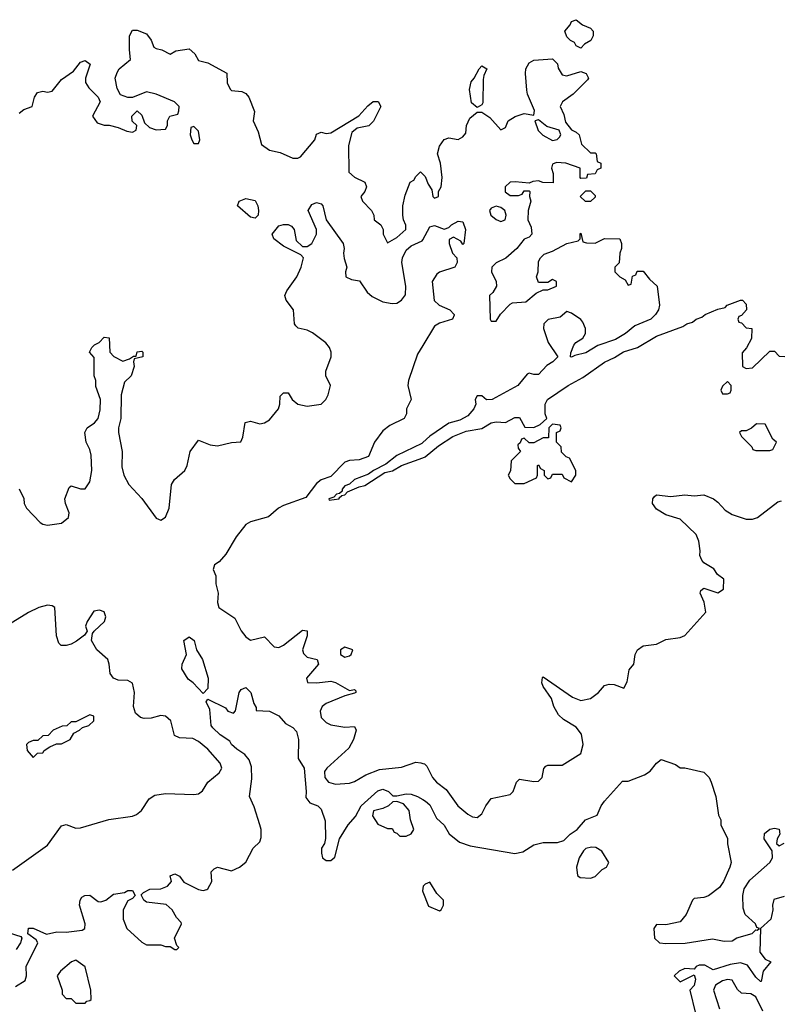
# Model space of a CAD drawing. Header units: inches. Extents: x 2380249 to 2585472, y 382747 to 546448.
# Tile 338 of 626: x 2548292 to 2551514, y 414910 to 419078. Entities that reach past the tile are written whole.
import ezdxf

# ---------------------------------------------------------------- set-up
doc = ezdxf.new("R2010")
doc.units = ezdxf.units.IN
doc.header["$MEASUREMENT"] = 0
doc.layers.add('C5441', color=7, linetype='Continuous')
doc.layers.add('C5451', color=7, linetype='Continuous')

msp = doc.modelspace()

# ---------------------------------------------------------------- linework, layer by layer
at = {"layer": 'C5441', "color": 4}
for points, elevation in [([(2548290, 418682), (2548310, 418698), (2548346, 418710), (2548355.3, 418750), (2548368, 418770), (2548390, 418774.8), (2548410, 418771), (2548430, 418776), (2548470, 418824.7), (2548520.2, 418859.8), (2548550, 418898), (2548570, 418904.7), (2548591, 418890), (2548571.3, 418830), (2548571.6, 418811.6), (2548584.7, 418790), (2548624.7, 418750), (2548634, 418730), (2548601, 418670), (2548620.7, 418640.7), (2548650, 418630.8), (2548670.9, 418630.9), (2548710, 418622), (2548746, 418606), (2548770, 418602), (2548786, 418610), (2548788, 418630), (2548768.7, 418648.7), (2548768, 418670), (2548790, 418692), (2548810, 418674), (2548821, 418641), (2548842, 418622), (2548870, 418612), (2548910, 418614), (2548918, 418630), (2548918, 418650), (2548928, 418670), (2548962, 418678), (2548967.3, 418692.7), (2548968, 418710), (2548948, 418730), (2548870, 418762.7), (2548830, 418773.2), (2548770, 418748.7), (2548750, 418748), (2548720.2, 418760.2), (2548706, 418786), (2548697.2, 418830), (2548705.6, 418854.4), (2548714, 418870), (2548762, 418910), (2548757.2, 418950), (2548758, 419010), (2548770, 419034), (2548790, 419034), (2548830, 419018.8), (2548850, 418991.3), (2548861.4, 418961.4), (2548870, 418956), (2548894, 418950), (2548930, 418932), (2548953.2, 418946.8), (2549010, 418954.8), (2549033.7, 418933.7), (2549050, 418904.7), (2549090, 418896), (2549170, 418852), (2549171, 418810), (2549184.1, 418784.1), (2549190, 418778.8), (2549233.7, 418773.7), (2549250, 418766), (2549262.8, 418750), (2549286.8, 418690), (2549282, 418650), (2549303.1, 418603.1), (2549317.3, 418550), (2549350, 418526), (2549395.2, 418515.2), (2549450, 418491.3), (2549470, 418491.3), (2549482, 418498), (2549542, 418570), (2549550, 418594), (2549570, 418602), (2549590, 418596), (2549610, 418598.8), (2549729.3, 418670.7), (2549766.8, 418713.2), (2549790, 418731.3), (2549811.6, 418731.6), (2549822, 418710), (2549791.2, 418648.9), (2549770.8, 418629.2), (2549721.4, 418618.6), (2549699.8, 418600.2), (2549684.9, 418544.9), (2549687.1, 418432.9), (2549710, 418411), (2549754, 418390), (2549762, 418370), (2549754, 418350), (2549738, 418330), (2549744.7, 418310), (2549782, 418270), (2549792, 418250), (2549794, 418230), (2549822, 418210), (2549832, 418190), (2549832, 418170), (2549850, 418134), (2549890, 418156), (2549928.7, 418190), (2549928.4, 418208.4), (2549918, 418230), (2549915.3, 418250), (2549915.3, 418290), (2549924.7, 418335.3), (2549946, 418390), (2549962, 418398), (2549970, 418414), (2549990, 418434), (2550000, 418424)], 28), ([(2548290, 417091.3), (2548310.7, 417050.7), (2548311.3, 417030), (2548322, 417010), (2548378.8, 416950), (2548390, 416942), (2548410, 416938.4), (2548470, 416947.2), (2548499.5, 416970), (2548502, 416990), (2548486.6, 417030), (2548483.7, 417050), (2548502.7, 417097.3), (2548510, 417104.7), (2548550, 417091.3), (2548570, 417091.3), (2548590, 417122), (2548598, 417170), (2548594.8, 417234.8), (2548590, 417258), (2548574, 417290), (2548568, 417330), (2548578, 417350), (2548610, 417371), (2548625.2, 417390), (2548634, 417426), (2548635.1, 417470), (2548614.6, 417525.4), (2548615.3, 417550), (2548608, 417570), (2548607.3, 417647.3), (2548588.7, 417670), (2548598, 417690), (2548610, 417702), (2548628.7, 417711.3), (2548650, 417734), (2548671.6, 417731.6), (2548674, 417670), (2548691.6, 417651.6), (2548730, 417632), (2548758, 417642), (2548774, 417654), (2548786, 417654), (2548790, 417672), (2548810, 417674), (2548814, 417670), (2548814, 417650), (2548778, 417642), (2548774, 417630), (2548778, 417610), (2548764.7, 417570), (2548736.9, 417543.1), (2548722.8, 417490), (2548720.5, 417390), (2548710.4, 417350), (2548710.4, 417330), (2548726.4, 417250), (2548725.7, 417185.7), (2548733.4, 417150), (2548754.8, 417110), (2548810, 417050.8), (2548870, 416967.3), (2548890, 416958.8), (2548910, 416971.3), (2548926, 417010), (2548936.2, 417110), (2548948.3, 417131.7), (2548992.3, 417170), (2549002, 417190), (2549014, 417250), (2549050, 417298), (2549098.8, 417278.8), (2549130, 417273.4), (2549190, 417288.2), (2549229.3, 417290.7), (2549238, 417310), (2549247.8, 417372.2), (2549270, 417378), (2549310, 417367.3), (2549330, 417370.7), (2549350, 417384), (2549389.4, 417430), (2549395.1, 417450), (2549395.3, 417484.7), (2549410, 417498), (2549430, 417498), (2549446, 417470), (2549470.4, 417450.4), (2549510, 417441.6), (2549570, 417450.6), (2549589.4, 417470), (2549599.6, 417490), (2549609.3, 417530), (2549589, 417570), (2549589, 417590), (2549612.3, 417650), (2549612.3, 417670), (2549605.2, 417690), (2549589.2, 417710), (2549532.9, 417752.9), (2549510, 417763.7), (2549472.7, 417772.7), (2549462, 417782), (2549457.2, 417790), (2549451.8, 417850), (2549421.2, 417890), (2549416, 417910), (2549423.7, 417930), (2549466.6, 417990), (2549485.2, 418030), (2549495.3, 418070), (2549483.1, 418083.1), (2549410, 418119), (2549369, 418150), (2549362, 418170), (2549390, 418204.7), (2549410, 418211), (2549430, 418211), (2549443.5, 418203.5), (2549454.8, 418190), (2549463.5, 418143.5), (2549490, 418118), (2549510, 418118), (2549530, 418131), (2549549.2, 418170), (2549549.2, 418190), (2549514, 418270), (2549530, 418296), (2549550, 418304.7), (2549570, 418298), (2549576, 418290), (2549590.8, 418230), (2549662.8, 418130), (2549667.3, 418110), (2549664, 418090), (2549666.8, 418066.8), (2549678, 418030), (2549672, 418010), (2549674, 417990), (2549698, 417978), (2549732.4, 417972.4), (2549764.6, 417924.6), (2549785.5, 417905.5), (2549830, 417883.8), (2549870, 417875.8), (2549890, 417878.4), (2549909.3, 417890), (2549926.2, 417913.8), (2549927.8, 417950), (2549911.4, 418050), (2549913.6, 418070), (2549930, 418102), (2549950, 418120.4), (2549997.6, 418142.4), (2550000, 418146.7)], 24), ([(2550000, 417698.9), (2549977.7, 417662.3), (2549939.3, 417550), (2549937.1, 417530), (2549951, 417470), (2549931, 417430), (2549930.7, 417409.3), (2549921, 417390), (2549859.9, 417360.1), (2549830, 417338), (2549794.9, 417290), (2549770, 417229.4), (2549730, 417214), (2549690, 417211.6), (2549670, 417204.5), (2549610, 417144.5), (2549570, 417129.6), (2549550, 417115.1), (2549504.2, 417055.8), (2549410, 417021.5), (2549388.6, 417010), (2549346.6, 416973.4), (2549270, 416952.8), (2549250, 416940.5), (2549210, 416889.3), (2549165.3, 416814.7), (2549137.1, 416782.9), (2549118, 416770), (2549112, 416750), (2549123.6, 416723.6), (2549122.8, 416690), (2549133.4, 416650), (2549130.4, 416610), (2549136.3, 416590), (2549203.7, 416543.7), (2549230, 416491), (2549250, 416466), (2549270, 416451), (2549330, 416466), (2549370, 416422.8), (2549390, 416420.7), (2549410, 416430.7), (2549490, 416494), (2549510, 416491), (2549510.6, 416470), (2549490.5, 416410), (2549494.9, 416394.9), (2549510, 416379.1), (2549552, 416370), (2549558.8, 416350), (2549507.3, 416290), (2549511.3, 416271.3), (2549550.5, 416270.5), (2549610, 416277), (2549630, 416272.2), (2549690, 416238.8), (2549710, 416242), (2549716.9, 416236.9), (2549716, 416230), (2549710, 416227), (2549670, 416216), (2549590, 416182.6), (2549574, 416170), (2549564.9, 416150), (2549570, 416124), (2549590, 416103), (2549610, 416093), (2549670, 416082.4), (2549710, 416086), (2549718, 416070), (2549706.4, 416030), (2549686.3, 415993.7), (2549593, 415910), (2549584.2, 415895.8), (2549584.6, 415870), (2549600.5, 415850), (2549630, 415840.9), (2549690, 415846), (2549710, 415852.2), (2549759.2, 415880.8), (2549816.5, 415903.5), (2549910, 415912.9), (2549970, 415934.9), (2549991.8, 415931.8), (2550000, 415929.2)], 24), ([(2550000, 417287.5), (2549996.1, 417283.9), (2549890, 417232.7), (2549843.4, 417196.6), (2549791, 417170), (2549770, 417154), (2549710, 417131.6), (2549690, 417112.3), (2549670, 417104), (2549658.8, 417090), (2549658, 417082), (2549647.3, 417072.7), (2549634, 417070), (2549623.6, 417056.4), (2549602, 417050), (2549603.6, 417043.6), (2549646, 417050), (2549646, 417054), (2549656.4, 417063.6), (2549670, 417066), (2549680.7, 417079.3), (2549730, 417100.7), (2549754.2, 417105.8), (2549839.5, 417160.5), (2549871.5, 417168.5), (2549909.4, 417190.6), (2550000, 417223.2)], 28), ([(2548262, 415478), (2548410, 415584), (2548470, 415664.7), (2548490, 415671.3), (2548530, 415656), (2548550, 415657.3), (2548670, 415692.2), (2548770, 415706), (2548787.2, 415712.8), (2548809, 415730), (2548840.7, 415779.3), (2548865.6, 415794.4), (2548910, 415801.6), (2549030, 415797.3), (2549050, 415801), (2549066.3, 415813.7), (2549089, 415850), (2549137.2, 415890), (2549149.2, 415910), (2549142, 415930), (2549089.5, 415990), (2549050, 416022.4), (2549025.2, 416034.8), (2548970, 416038), (2548947.8, 416047.8), (2548932.7, 416110), (2548910, 416129.3), (2548890, 416131.6), (2548850, 416121.6), (2548819.5, 416119.5), (2548803.6, 416123.6), (2548782.7, 416142.7), (2548774, 416170), (2548778.4, 416230), (2548770, 416268.7), (2548750, 416280.9), (2548710, 416282), (2548689.2, 416290), (2548675.1, 416310), (2548672, 416350), (2548665.2, 416370), (2548619, 416410), (2548597.2, 416450), (2548601.2, 416478.8), (2548608, 416490), (2548651.2, 416530), (2548656.9, 416550), (2548650, 416571.5), (2548630, 416578.9), (2548606.6, 416573.4), (2548578.8, 416530), (2548571.3, 416510), (2548578, 416490), (2548567.1, 416472.9), (2548533.2, 416446.8), (2548510, 416434), (2548488.8, 416428.9), (2548468.8, 416428.9), (2548458, 416438), (2548449, 416470), (2548442, 416590), (2548430, 416597.2), (2548410, 416599), (2548374, 416590), (2548330, 416568.7), (2548244.5, 416515.5)], 24), ([(2548274.8, 414985.2), (2548315.1, 415010), (2548322, 415030), (2548320.5, 415070), (2548368.7, 415170), (2548362, 415182), (2548327.3, 415207.3), (2548330, 415231.3), (2548350, 415231.3), (2548406, 415206), (2548450, 415216.3), (2548490, 415215.5), (2548557, 415223), (2548568.7, 415230), (2548569.2, 415250), (2548546, 415330), (2548548.8, 415351.1), (2548556.4, 415363.6), (2548569.1, 415370.9), (2548590, 415371.3), (2548625.5, 415345.5), (2548636, 415344), (2548658, 415350), (2548690, 415376), (2548736.4, 415383.6), (2548750, 415392), (2548770, 415392), (2548782, 415370), (2548770, 415358), (2548750, 415348), (2548731, 415310), (2548731, 415270), (2548746, 415230), (2548810, 415172), (2548830, 415162), (2548890, 415162), (2548910, 415154), (2548930, 415154), (2548950, 415142), (2548958, 415142), (2548966, 415150), (2548958, 415158), (2548948, 415190), (2548978, 415250), (2548976.4, 415256.4), (2548956.4, 415276.4), (2548938, 415310), (2548912.5, 415332.5), (2548830, 415342), (2548818, 415350), (2548807.3, 415372.7), (2548816.4, 415383.6), (2548843.2, 415396.8), (2548890, 415398.8), (2548918, 415410), (2548935.3, 415430), (2548930, 415454), (2548950, 415462), (2548970, 415452), (2548987.3, 415427.3), (2549050, 415396), (2549070, 415391), (2549084.7, 415395.3), (2549090, 415398), (2549106, 415430), (2549104, 415470), (2549116.5, 415483.5), (2549130, 415490.7), (2549190, 415474), (2549224, 415490), (2549250, 415511), (2549282, 415570), (2549310, 415598), (2549315.5, 415615.5), (2549315.1, 415650), (2549309.6, 415670), (2549286.3, 415746.3), (2549266, 415790), (2549276, 415864), (2549274.5, 415914.5), (2549264.2, 415944.2), (2549246.5, 415966.5), (2549212.7, 415990), (2549189.6, 416010), (2549183.3, 416023.3), (2549142, 416050), (2549110, 416079.5), (2549104, 416090), (2549098, 416158), (2549082, 416190), (2549090, 416202), (2549164.7, 416164.7), (2549174, 416150), (2549198, 416142), (2549207.3, 416152.7), (2549222, 416230), (2549230, 416242), (2549250, 416251.3), (2549271.3, 416230), (2549283.6, 416183.6), (2549294, 416166), (2549294, 416154), (2549350, 416151), (2549390, 416130.8), (2549418.8, 416098.8), (2549450, 416081), (2549464.5, 416064.5), (2549473, 416030), (2549472.7, 415950), (2549497, 415910), (2549506.4, 415810), (2549504.7, 415784.7), (2549522, 415762), (2549556, 415750), (2549570, 415736), (2549586, 415686), (2549588.1, 415611.9), (2549584, 415590), (2549570.8, 415570), (2549570.7, 415550), (2549574.8, 415530), (2549590, 415519.1), (2549610, 415518), (2549627.6, 415532.4), (2549646.6, 415610), (2549683.6, 415670), (2549715.2, 415704.8), (2549739.5, 415750), (2549810, 415813.4), (2549830, 415821), (2549854, 415810), (2549872.7, 415792.7), (2549890, 415792), (2549930, 415801), (2549950, 415798.8), (2549978, 415790), (2550000, 415776.6)], 16), ([(2550000, 415400), (2549998, 415390), (2550000, 415385.1)], 16), ([(2548221.3, 415221.3), (2548296.9, 415196.9), (2548302, 415190), (2548296, 415170), (2548277.7, 415142.3)], 16)]:
    msp.add_lwpolyline(points, dxfattribs=dict(at, elevation=elevation))
for points, elevation in [([(2549030, 418626), (2549018, 418622), (2549014, 418590), (2549022, 418570), (2549030, 418554), (2549050, 418554), (2549055.3, 418570), (2549050, 418606)], 28), ([(2549290, 418238), (2549270, 418242), (2549215.3, 418290), (2549222, 418310), (2549250, 418321), (2549290, 418312), (2549301, 418290), (2549304.7, 418270), (2549302, 418250)], 24), ([(2549070, 416226), (2549028, 416270), (2549005.6, 416285.6), (2548979, 416330), (2548981.2, 416350), (2548999, 416390), (2548988, 416450), (2549010, 416464.7), (2549031.3, 416450), (2549041, 416410), (2549067.3, 416370), (2549090.8, 416290), (2549090, 416246)], 16), ([(2549670, 416422), (2549650.8, 416410), (2549650.8, 416390), (2549670, 416379.3), (2549690, 416384.9), (2549697.2, 416390), (2549704, 416410)], 28), ([(2548590, 416135.3), (2548530, 416106), (2548510, 416106), (2548492, 416088), (2548472.7, 416087.3), (2548434, 416070), (2548412.7, 416047.3), (2548390, 416046), (2548370, 416026), (2548350, 416026), (2548330, 416018), (2548322, 416010), (2548323.6, 415983.6), (2548350, 415954), (2548367.3, 415972.7), (2548390, 415974), (2548396.4, 415983.6), (2548420.4, 415999.6), (2548448, 416012), (2548470, 416012), (2548506, 416030), (2548522, 416058), (2548546, 416070), (2548558, 416082), (2548586, 416090), (2548606, 416110), (2548606, 416130)], 28), ([(2549890, 415768), (2549872.7, 415767.3), (2549854, 415750), (2549830, 415738), (2549791.6, 415728.4), (2549787.3, 415707.3), (2549810, 415672), (2549850, 415654), (2549870, 415654), (2549878, 415638), (2549890, 415634), (2549902, 415622), (2549930, 415622), (2549950, 415632), (2549962, 415650), (2549948, 415690), (2549942, 415730), (2549918, 415758)], 16), ([(2548530, 415096), (2548512, 415090), (2548464.7, 415050), (2548451.3, 415030), (2548472, 414970), (2548472.7, 414952.7), (2548490, 414934), (2548510, 414934), (2548530, 414914), (2548570, 414914), (2548576.4, 414923.6), (2548590, 414926), (2548595.3, 414930), (2548594, 414970), (2548570, 415068)], 16)]:
    msp.add_lwpolyline(points, close=True, dxfattribs=dict(at, elevation=elevation))
at = {"layer": 'C5451', "color": 4}
for points, elevation in [([(2550670, 418958), (2550650, 418968), (2550642, 418982), (2550626, 418990), (2550610, 419006), (2550602, 419030), (2550624, 419056), (2550629.5, 419070.5), (2550650, 419078), (2550676.8, 419056.8), (2550710, 419042), (2550722, 419030), (2550722, 419010), (2550712, 418990), (2550685.4, 418974.6)], 28), ([(2550230, 418706), (2550206.6, 418726.6), (2550198, 418782), (2550205.2, 418814.8), (2550218, 418830), (2550238, 418870), (2550250, 418882), (2550271, 418870), (2550258, 418842), (2550255.3, 418824.7), (2550254, 418726), (2550250, 418718)], 28), ([(2550490, 418654), (2550474, 418650), (2550488.4, 418608.4), (2550508.6, 418588.5), (2550550, 418566.4), (2550569.4, 418570.6), (2550579.5, 418580.5), (2550585.2, 418590), (2550578, 418610), (2550525.8, 418625.8)], 28), ([(2550710, 418308), (2550688.4, 418308.4), (2550666, 418330), (2550690, 418354), (2550710, 418354), (2550730, 418334), (2550730, 418326)], 28), ([(2550310, 418288), (2550290, 418280.7), (2550283.1, 418270), (2550288.8, 418250), (2550310, 418232.4), (2550330, 418223.8), (2550349.3, 418230.7), (2550353.2, 418250), (2550347, 418270), (2550330, 418282.4)], 28), ([(2551290, 417546), (2551270, 417526), (2551262, 417510), (2551270, 417494), (2551290, 417494), (2551302, 417498), (2551306, 417510), (2551306, 417530)], 28), ([(2550550, 417366), (2550534, 417350), (2550532, 417308), (2550510, 417308), (2550470, 417286), (2550450, 417286), (2550430, 417306), (2550418, 417302), (2550412.7, 417287.3), (2550402, 417278), (2550403.6, 417263.6), (2550414, 417250), (2550374, 417210), (2550372, 417168), (2550362, 417150), (2550370, 417134), (2550390, 417114), (2550430, 417114), (2550482, 417138), (2550486, 417150), (2550486, 417190), (2550490, 417194), (2550498, 417178), (2550514, 417170), (2550514, 417150), (2550530, 417134), (2550542, 417138), (2550550, 417154), (2550590, 417154), (2550598, 417138), (2550630, 417122), (2550648, 417150), (2550648, 417170), (2550622, 417222), (2550607.3, 417227.3), (2550587.3, 417247.3), (2550586, 417270), (2550566, 417290), (2550566, 417330), (2550582, 417338), (2550586, 417350), (2550582, 417362)], 28), ([(2551412.7, 417367.3), (2551391.6, 417348.4), (2551370, 417338), (2551350, 417338), (2551342, 417330), (2551350, 417314), (2551394, 417270), (2551398, 417258), (2551410, 417254), (2551470, 417254), (2551482, 417258), (2551498, 417290), (2551482, 417302), (2551450, 417366)], 28), ([(2550715.1, 415575.1), (2550690.5, 415569.5), (2550680.4, 415559.6), (2550662, 415530), (2550650.7, 415490), (2550655.3, 415455.3), (2550666, 415446), (2550710, 415444), (2550730, 415450.8), (2550760.1, 415479.9), (2550778, 415490), (2550788, 415510), (2550758, 415558), (2550732.9, 415572.9)], 16)]:
    msp.add_lwpolyline(points, close=True, dxfattribs=dict(at, elevation=elevation))
for points, elevation in [([(2550000, 418424), (2550010, 418414), (2550022, 418382), (2550038, 418358), (2550042, 418330), (2550050, 418322), (2550066, 418330), (2550066, 418350), (2550078, 418370), (2550082, 418410), (2550075.3, 418470), (2550062, 418510), (2550070, 418542), (2550090, 418571.3), (2550110, 418578), (2550150, 418571.3), (2550170, 418582), (2550182, 418598), (2550185.2, 418630), (2550198.6, 418661.4), (2550230, 418686), (2550250, 418686), (2550284, 418664), (2550330, 418612), (2550350, 418622), (2550362, 418650), (2550391.8, 418668.2), (2550430, 418681), (2550470, 418674), (2550473.6, 418693.6), (2550443.2, 418763.2), (2550440.2, 418780.2), (2550434.5, 418850), (2550437, 418870), (2550450, 418894.8), (2550470, 418906.8), (2550550, 418912), (2550570, 418891), (2550572.8, 418872.8), (2550590, 418844.7), (2550610, 418841), (2550670, 418858), (2550692, 418850), (2550702, 418830), (2550696.9, 418823.1), (2550637.3, 418762.7), (2550591.3, 418730), (2550582, 418710), (2550596.8, 418676.8), (2550604.5, 418644.5), (2550630, 418612), (2550650, 418602), (2550662, 418590), (2550671.6, 418551.6), (2550710, 418514), (2550730, 418514), (2550734, 418510), (2550738, 418478), (2550754, 418470), (2550754, 418450), (2550738, 418442), (2550730, 418426), (2550698, 418422), (2550692.7, 418407.3), (2550670, 418406), (2550666, 418410), (2550666, 418450), (2550606, 418470), (2550566.4, 418473.6), (2550550, 418466), (2550544.7, 418450), (2550552.7, 418427.3), (2550552, 418388), (2550509, 418389), (2550490, 418395.3), (2550466.4, 418393.6), (2550450, 418386), (2550391.7, 418391.7), (2550370, 418389.6), (2550349.2, 418370.8), (2550349.1, 418349.1), (2550370, 418334.4), (2550405.6, 418334.4), (2550420.4, 418339.6), (2550430, 418354), (2550450, 418354), (2550454, 418350), (2550452, 418330), (2550458, 418310), (2550446, 418270), (2550444.7, 418230), (2550459.6, 418199.6), (2550462, 418170), (2550450, 418158), (2550430, 418148.7), (2550398, 418110), (2550351.2, 418068.9), (2550310, 418048), (2550292, 418030), (2550291.3, 418010), (2550311.3, 417970), (2550312, 417950), (2550296.9, 417923.1), (2550282, 417910), (2550284.7, 417810), (2550290, 417802), (2550310, 417802), (2550328.8, 417831.1), (2550370, 417874), (2550380.4, 417879.6), (2550436.4, 417883.6), (2550480.4, 417919.6), (2550510, 417934), (2550530, 417934), (2550566, 417950), (2550566, 417970), (2550550, 417978), (2550530, 417966), (2550490, 417966), (2550482, 417990), (2550488.8, 418011.1), (2550490, 418054), (2550498, 418070), (2550514.6, 418085.4), (2550550, 418098), (2550610, 418131), (2550658, 418142), (2550666, 418150), (2550666, 418170), (2550670, 418174), (2550678, 418138), (2550692.7, 418132.7), (2550730, 418132), (2550770, 418151.3), (2550834, 418150), (2550842, 418130), (2550842, 418110), (2550834, 418090), (2550831.6, 418048.4), (2550814, 418030), (2550814, 418010), (2550834, 417990), (2550856.9, 417976.9), (2550870, 417954), (2550882, 417958), (2550888.4, 417991.6), (2550902, 417998), (2550907.3, 418012.7), (2550932.7, 418012.7), (2550959.6, 417979.6), (2550992, 417950), (2551002, 417870), (2550998, 417850), (2550986, 417830), (2550966, 417810), (2550898.5, 417781.5), (2550858.8, 417750), (2550815.8, 417724.2), (2550741.3, 417698.7), (2550690, 417667), (2550643.6, 417656.4), (2550630, 417648.7), (2550626, 417650), (2550627.3, 417667.3), (2550640.2, 417699.8), (2550648.8, 417711.1), (2550678, 417730), (2550688.7, 417750), (2550689, 417770), (2550678, 417798), (2550670, 417808.7), (2550630, 417835.3), (2550610, 417842), (2550582, 417818), (2550531.2, 417808.9), (2550512, 417790), (2550511.3, 417770), (2550531.2, 417711.1), (2550572, 417650), (2550551.3, 417630), (2550525.8, 417614.2), (2550490, 417575.3), (2550470, 417575.3), (2550450, 417582), (2550442, 417578), (2550402, 417530), (2550294, 417470), (2550270, 417468), (2550250, 417486), (2550230, 417486), (2550222, 417470), (2550224.7, 417450), (2550216, 417430), (2550190, 417401.2), (2550157.1, 417382.9), (2550110, 417369.2), (2550030, 417315.1), (2550000, 417287.5)], 28), ([(2550000, 418146.7), (2550030, 418201), (2550050, 418206.8), (2550090, 418191.3), (2550110, 418198), (2550122, 418210), (2550150, 418224.7), (2550170, 418222), (2550181, 418190), (2550174, 418130), (2550170, 418126), (2550160.4, 418140.4), (2550130, 418158), (2550112, 418148), (2550111.3, 418130), (2550126, 418090), (2550144.7, 418070), (2550146, 418050), (2550136, 418030), (2550070.3, 418009.7), (2550058.7, 418001.3), (2550039.1, 417970), (2550048.8, 417888.8), (2550068.8, 417868.8), (2550114.8, 417850), (2550133.4, 417830), (2550133, 417827), (2550126, 417810), (2550070, 417793.6), (2550050, 417780.9), (2550000, 417698.9)], 24), ([(2550000, 417223.2), (2550010, 417226.8), (2550066.2, 417273.8), (2550126.5, 417313.5), (2550184.2, 417335.8), (2550250, 417347.3), (2550290, 417370.8), (2550310, 417376), (2550350, 417372), (2550390, 417394), (2550410, 417394), (2550432.7, 417352.7), (2550470, 417352), (2550496.4, 417363.6), (2550526, 417390), (2550518, 417410), (2550518, 417450), (2550528, 417470), (2550615.3, 417530), (2550677.2, 417562.8), (2550770, 417628.4), (2550812.1, 417647.9), (2550850, 417672.2), (2550910, 417690.4), (2550990, 417737.6), (2551100.9, 417779.1), (2551118, 417790), (2551142.7, 417797.3), (2551158, 417810), (2551182, 417818), (2551195.3, 417830), (2551250, 417853), (2551280.4, 417859.6), (2551288.7, 417870), (2551346, 417890), (2551354, 417890), (2551370, 417874), (2551371.3, 417850), (2551350, 417826), (2551338, 417822), (2551334, 417810), (2551338, 417798), (2551350, 417794), (2551370, 417774), (2551394, 417770), (2551391.6, 417728.4), (2551371.6, 417688.4), (2551352.7, 417667.3), (2551354, 417610), (2551370, 417602), (2551396.4, 417603.6), (2551470, 417674), (2551490, 417674), (2551510, 417654), (2551532.7, 417652.7)], 28), ([(2550000, 415929.2), (2550007, 415927), (2550017.7, 415917.7), (2550040.4, 415870), (2550058, 415850), (2550098.9, 415818.9), (2550148.6, 415750), (2550190, 415714.9), (2550210, 415703), (2550230, 415700.7), (2550250, 415716), (2550266.6, 415750), (2550290, 415780.7), (2550370, 415797.3), (2550382.7, 415810), (2550397.2, 415850), (2550410, 415862.8), (2550470, 415853), (2550490, 415854), (2550506, 415870), (2550512.3, 415907.7), (2550521.6, 415918.4), (2550530, 415922), (2550590, 415922), (2550670, 415971.3), (2550679.7, 416010), (2550672.7, 416052.7), (2550650, 416082.4), (2550595.3, 416115.3), (2550574.7, 416134.7), (2550555.6, 416170), (2550544.4, 416204.4), (2550510, 416255.3), (2550504.5, 416270), (2550506.6, 416293.4), (2550510, 416296), (2550633.4, 416210), (2550670, 416195.3), (2550710, 416204.2), (2550744.5, 416230), (2550770, 416259.1), (2550790, 416265.5), (2550810, 416263), (2550852, 416248), (2550865.6, 416274.4), (2550874, 416326), (2550894, 416350), (2550899, 416390), (2550909.3, 416410.7), (2550932.9, 416427.1), (2550990, 416434.8), (2551030, 416453.4), (2551090, 416462.8), (2551110, 416471), (2551199.3, 416570), (2551192.3, 416612.3), (2551175.3, 416650), (2551178, 416662), (2551190, 416671.3), (2551250, 416651.3), (2551272.9, 416667.1), (2551275.3, 416710), (2551248.8, 416728.9), (2551232.9, 416752.9), (2551190, 416779), (2551181.2, 416790), (2551173.2, 416810), (2551175.1, 416830), (2551169.4, 416870), (2551158.4, 416898.4), (2551090, 416963.7), (2551030, 416982), (2550990, 417005.2), (2550973.2, 417030), (2550974, 417050), (2550980.9, 417059.1), (2550990, 417066), (2551050, 417059.1), (2551110, 417066.8), (2551150, 417062.8), (2551190, 417066), (2551231.3, 417050), (2551250, 417036), (2551281.1, 417001.1), (2551310, 416982.8), (2551370, 416962.8), (2551396.5, 416963.5), (2551418, 416970), (2551503.7, 417036.3), (2551519.3, 417040.7)], 24), ([(2550000, 415776.6), (2550010.8, 415770), (2550030, 415754), (2550058.3, 415698.3), (2550090, 415667.3), (2550111.6, 415631.6), (2550156.1, 415596.1), (2550200.3, 415580.3), (2550390, 415548.2), (2550424.2, 415555.8), (2550470, 415584.9), (2550510, 415594), (2550570, 415594), (2550597, 415603), (2550624, 415630), (2550654, 415650), (2550688.7, 415690), (2550738, 415710), (2550755.3, 415750), (2550769.2, 415770), (2550846, 415854), (2550870, 415854.8), (2550939.6, 415880.4), (2550962.9, 415897.1), (2550990, 415931), (2551010, 415946), (2551070, 415924.7), (2551090, 415911), (2551110, 415910.8), (2551190, 415892.7), (2551213.4, 415870), (2551222, 415850), (2551240.7, 415790), (2551252, 415710), (2551262, 415690), (2551262, 415670), (2551290.9, 415610.9), (2551291.2, 415588.9), (2551306, 415510), (2551301, 415490), (2551274, 415430), (2551256.4, 415403.6), (2551210, 415369), (2551190, 415362), (2551150, 415358), (2551142, 415350), (2551116, 415290), (2551090, 415259), (2551030, 415246), (2550990, 415248), (2550978, 415230), (2550981, 415190), (2551002, 415170), (2551030, 415167), (2551111.9, 415168.1), (2551226.8, 415186.8), (2551276.9, 415176.9), (2551310, 415178), (2551330, 415191), (2551395.3, 415210), (2551410, 415224.7), (2551416.4, 415223.6), (2551426, 415230), (2551414.6, 415234.6), (2551409.3, 415250), (2551366, 415290), (2551357, 415317), (2551355.6, 415370), (2551361.3, 415398.7), (2551384.7, 415435.3), (2551469.3, 415510), (2551480.9, 415530), (2551479.3, 415559.3), (2551445.2, 415610), (2551446.6, 415633.4), (2551470, 415650.7), (2551490, 415654.8), (2551510, 415651.3), (2551512, 415630), (2551501, 415610), (2551498, 415590), (2551510, 415581), (2551530, 415591.3)], 16), ([(2550000, 415385.1), (2550024.7, 415324.7), (2550070, 415304.7), (2550078, 415310), (2550088, 415330), (2550088, 415350), (2550059, 415379), (2550030, 415426), (2550010, 415418), (2550002, 415410), (2550000, 415400)], 16), ([(2551530, 415365.6), (2551487.3, 415352.7), (2551480.7, 415330), (2551483, 415310), (2551474.7, 415270), (2551430.7, 415230), (2551427.7, 415130), (2551450, 415101), (2551474, 415090), (2551441, 415050), (2551433.2, 415006.8), (2551430, 415006), (2551410, 415025.2), (2551375.6, 415075.6), (2551345.6, 415085.6), (2551301.2, 415078.8), (2551230, 415055.1), (2551195.1, 415075.1), (2551170, 415075.1), (2551158, 415070), (2551150, 415058), (2551110, 415061.2), (2551086, 415050), (2551064.7, 415030), (2551090, 415004.7), (2551150, 415034), (2551155.5, 415015.5), (2551150, 414989), (2551130.9, 414969.1), (2551154.8, 414870)], 16), ([(2551440.7, 414880.7), (2551410, 414941.5), (2551390, 414953.6), (2551350, 414956.9), (2551332.9, 414972.9), (2551310, 415011.6), (2551290, 415014.9), (2551270, 415008.8), (2551239.6, 414990), (2551231.4, 414970), (2551256.5, 414890)], 24)]:
    msp.add_lwpolyline(points, dxfattribs=dict(at, elevation=elevation))

doc.saveas('drawing.dxf')
